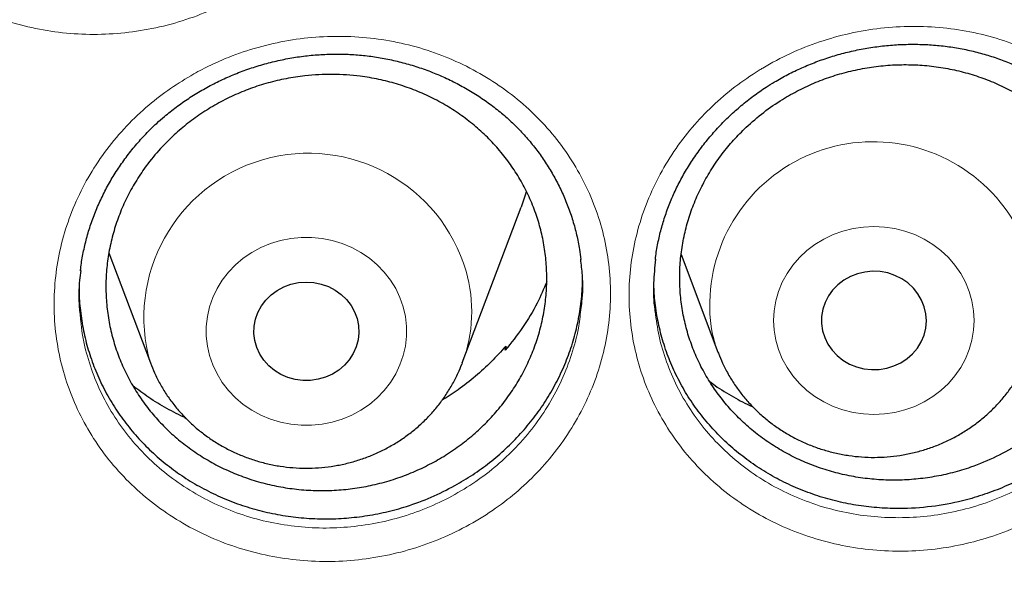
# Model space of a CAD drawing. Header units: millimetres. Extents: x 8 to 830, y 12 to 1725.
# Tile 302 of 330: x 426.72 to 434.22, y 1572.17 to 1576.39. Entities that reach past the tile are written whole.
import ezdxf

# ---------------------------------------------------------------- set-up
doc = ezdxf.new("R2010")
doc.units = ezdxf.units.MM

msp = doc.modelspace()

# ---------------------------------------------------------------- linework, layer by layer
at = {"color": 7, "linetype": 'Continuous', "lineweight": 30}
for p, q in [((430.0929, 1573.7756), (430.5399, 1574.9638)), ((427.4004, 1574.6163), (427.7167, 1573.7756)), ((431.7598, 1574.6028), (432.04, 1573.8581)), ((430.42, 1573.8726), (430.4233, 1573.9041)), ((430.4233, 1573.9041), (430.4275, 1573.8819)), ((432.04, 1573.8581), (432.0431, 1573.8501)), ((430.0929, 1573.7756), (430.0896, 1573.7669))]:
    msp.add_line(p, q, dxfattribs=at)
at = {"color": 7, "linetype": 'Continuous', "lineweight": 30, "flags": 128}
for points in [[(430.5802, 1575.0859), (430.5731, 1575.0617), (430.5399, 1574.9638)], [(432.8369, 1574.0215), (432.8531, 1573.9689), (432.8774, 1573.9191), (432.9091, 1573.8731), (432.9477, 1573.8319), (432.9922, 1573.7965), (433.0418, 1573.7675), (433.0953, 1573.7456), (433.1516, 1573.7312), (433.2096, 1573.7247), (433.268, 1573.7261), (433.3255, 1573.7356), (433.381, 1573.7528), (433.4331, 1573.7773), (433.481, 1573.8088), (433.5234, 1573.8464), (433.5595, 1573.8894), (433.5886, 1573.937), (433.61, 1573.9879), (433.6233, 1574.0413), (433.6281, 1574.0959), (433.6244, 1574.1506), (433.6123, 1574.2042), (433.5919, 1574.2555), (433.5638, 1574.3036), (433.5286, 1574.3473), (433.487, 1574.3857), (433.4398, 1574.418), (433.3881, 1574.4435), (433.333, 1574.4617), (433.2757, 1574.4722), (433.2174, 1574.4747), (433.1593, 1574.4692), (433.1027, 1574.4559), (433.0487, 1574.435), (432.9985, 1574.4069), (432.9533, 1574.3722), (432.9139, 1574.3318), (432.8812, 1574.2864), (432.8559, 1574.237), (432.8385, 1574.1847), (432.8295, 1574.1306), (432.8289, 1574.0758), (432.8369, 1574.0215)], [(429.2912, 1574.1142), (429.3021, 1574.0604), (429.3046, 1574.0056), (429.2986, 1573.9511), (429.2841, 1573.8981), (429.2616, 1573.8475), (429.2315, 1573.8006), (429.1944, 1573.7582), (429.1512, 1573.7214), (429.1027, 1573.6909), (429.05, 1573.6674), (428.9941, 1573.6513), (428.9364, 1573.643), (428.878, 1573.6426), (428.8202, 1573.6503), (428.7642, 1573.6657), (428.7111, 1573.6887), (428.6622, 1573.7186), (428.6185, 1573.7549), (428.5809, 1573.7968), (428.5502, 1573.8434), (428.527, 1573.8937), (428.5119, 1573.9467), (428.5051, 1574.0011), (428.5069, 1574.0558), (428.5172, 1574.1098), (428.5357, 1574.1617), (428.5621, 1574.2106), (428.5958, 1574.2554), (428.636, 1574.295), (428.6821, 1574.3288), (428.7328, 1574.3559), (428.7872, 1574.3758), (428.8441, 1574.388), (428.9024, 1574.3923), (428.9606, 1574.3887), (429.0177, 1574.3771), (429.0724, 1574.3578), (429.1235, 1574.3313), (429.1699, 1574.2981), (429.2107, 1574.2589), (429.2449, 1574.2145), (429.272, 1574.1659), (429.2912, 1574.1142)]]:
    msp.add_lwpolyline(points, dxfattribs=at)
at = {"color": 8, "linetype": 'Continuous', "lineweight": 0, "flags": 128}
for points in [[(432.4812, 1573.9506), (432.5018, 1573.8782), (432.5305, 1573.8081), (432.5668, 1573.7413), (432.6103, 1573.6784), (432.6606, 1573.6202), (432.7171, 1573.5671), (432.7793, 1573.5199), (432.8463, 1573.4791), (432.9175, 1573.445), (432.9921, 1573.4182), (433.0693, 1573.3988), (433.1483, 1573.387), (433.2281, 1573.3831), (433.3079, 1573.387), (433.3869, 1573.3988), (433.4641, 1573.4182), (433.5387, 1573.445), (433.6099, 1573.4791), (433.677, 1573.5199), (433.7391, 1573.5671), (433.7956, 1573.6202), (433.8459, 1573.6784), (433.8894, 1573.7413), (433.9257, 1573.8081), (433.9544, 1573.8782), (433.9751, 1573.9506), (433.9876, 1574.0247), (433.9918, 1574.0996), (433.9876, 1574.1744), (433.9751, 1574.2485), (433.9544, 1574.321), (433.9257, 1574.391), (433.8894, 1574.4578), (433.8459, 1574.5207), (433.7956, 1574.579), (433.7391, 1574.632), (433.677, 1574.6792), (433.6099, 1574.72), (433.5387, 1574.7541), (433.4641, 1574.7809), (433.3869, 1574.8003), (433.3079, 1574.8121), (433.2281, 1574.816), (433.1483, 1574.8121), (433.0693, 1574.8003), (432.9921, 1574.7809), (432.9175, 1574.7541), (432.8463, 1574.72), (432.7793, 1574.6792), (432.7171, 1574.632), (432.6606, 1574.579), (432.6103, 1574.5207), (432.5668, 1574.4578), (432.5305, 1574.391), (432.5018, 1574.321), (432.4812, 1574.2485), (432.4686, 1574.1744), (432.4645, 1574.0996), (432.4686, 1574.0247), (432.4812, 1573.9506)], [(429.6424, 1574.2025), (429.659, 1574.1291), (429.6674, 1574.0546), (429.6674, 1573.9796), (429.659, 1573.905), (429.6424, 1573.8316), (429.6177, 1573.7603), (429.5852, 1573.6918), (429.5452, 1573.6269), (429.4983, 1573.5662), (429.4448, 1573.5105), (429.3854, 1573.4603), (429.3207, 1573.4162), (429.2515, 1573.3787), (429.1785, 1573.3482), (429.1024, 1573.325), (429.0242, 1573.3094), (428.9448, 1573.3016), (428.8648, 1573.3016), (428.7853, 1573.3094), (428.7071, 1573.325), (428.6311, 1573.3482), (428.5581, 1573.3787), (428.4889, 1573.4162), (428.4242, 1573.4603), (428.3648, 1573.5105), (428.3113, 1573.5662), (428.2643, 1573.6269), (428.2244, 1573.6918), (428.1919, 1573.7603), (428.1672, 1573.8316), (428.1505, 1573.905), (428.1422, 1573.9796), (428.1422, 1574.0546), (428.1505, 1574.1291), (428.1672, 1574.2025), (428.1919, 1574.2738), (428.2244, 1574.3423), (428.2643, 1574.4073), (428.3113, 1574.4679), (428.3648, 1574.5237), (428.4242, 1574.5738), (428.4889, 1574.6179), (428.5581, 1574.6554), (428.6311, 1574.6859), (428.7071, 1574.7091), (428.7853, 1574.7247), (428.8648, 1574.7325), (428.9448, 1574.7325), (429.0242, 1574.7247), (429.1024, 1574.7091), (429.1785, 1574.6859), (429.2515, 1574.6554), (429.3207, 1574.6179), (429.3854, 1574.5738), (429.4448, 1574.5237), (429.4983, 1574.4679), (429.5452, 1574.4073), (429.5852, 1574.3423), (429.6177, 1574.2738), (429.6424, 1574.2025)], [(431.9957, 1574.0058), (432.0212, 1573.9123), (432.04, 1573.8581)]]:
    msp.add_lwpolyline(points, dxfattribs=at)
at = {"color": 8, "linetype": 'Continuous', "lineweight": 0}
for centre, radius, start, end in [((433.2234, 1574.2168), 1.2457, 343.29824, 189.75545), ((428.9202, 1574.122), 1.2524, 16.3683, 196.03409), ((429.0511, 1574.1689), 1.1135, 339.314, 15.95228)]:
    msp.add_arc(centre, radius, start, end, dxfattribs=at)
for points, knots in [([(411.9045, 1603.5601), (412.4167, 1603.554), (413.441, 1603.5418), (414.9746, 1603.4431), (416.5022, 1603.2859), (418.0209, 1603.0645), (419.5189, 1602.7828), (420.9934, 1602.442), (422.4421, 1602.0442), (423.8711, 1601.5881), (425.2863, 1601.0715), (426.6846, 1600.494), (428.0626, 1599.8555), (429.4094, 1599.1609), (430.7224, 1598.4114), (431.9913, 1597.6132), (433.2146, 1596.769), (434.3908, 1595.8813), (435.525, 1594.9469), (436.6217, 1593.9615), (437.678, 1592.9259), (438.6907, 1591.8413), (439.6517, 1590.716), (440.559, 1589.5521), (441.4057, 1588.3591), (442.1916, 1587.1399), (442.9161, 1585.8976), (443.5829, 1584.6271), (444.1942, 1583.3229), (444.7476, 1581.9869), (445.2409, 1580.6212), (445.6697, 1579.2366), (446.033, 1577.8355), (446.3296, 1576.4294), (446.555, 1575.0207), (446.6943, 1573.8992), (446.7359, 1573.244), (446.7476, 1573.0598)], [0, 0, 0, 0, 0.029296, 0.058593, 0.087889, 0.117185, 0.146482, 0.175255, 0.204028, 0.232802, 0.261575, 0.290871, 0.320168, 0.349464, 0.378761, 0.408057, 0.43683, 0.465603, 0.494377, 0.52315, 0.552446, 0.581743, 0.611039, 0.640336, 0.669632, 0.698405, 0.727179, 0.755952, 0.784725, 0.814021, 0.843318, 0.872614, 0.901911, 0.931207, 0.95998, 0.988754, 1, 1, 1, 1]), ([(411.9045, 1602.1384), (411.4079, 1602.1325), (410.4148, 1602.1207), (408.9279, 1602.0251), (407.4468, 1601.8726), (405.9744, 1601.658), (404.522, 1601.3848), (403.0924, 1601.0544), (401.6879, 1600.6687), (400.3024, 1600.2266), (398.9303, 1599.7256), (397.5746, 1599.1657), (396.2385, 1598.5467), (394.9327, 1597.8732), (393.6598, 1597.1465), (392.4295, 1596.3727), (391.2435, 1595.5542), (390.1031, 1594.6936), (389.0035, 1593.7876), (387.9401, 1592.8322), (386.916, 1591.8281), (385.9341, 1590.7766), (385.0025, 1589.6855), (384.1228, 1588.5571), (383.3018, 1587.4004), (382.54, 1586.2184), (381.8375, 1585.0139), (381.191, 1583.7821), (380.5983, 1582.5176), (380.0617, 1581.2223), (379.5835, 1579.8983), (379.1678, 1578.5558), (378.8154, 1577.1975), (378.5287, 1575.8341), (378.3069, 1574.4685), (378.1492, 1573.1035), (378.0544, 1571.7333), (378.0226, 1570.3523), (378.0552, 1568.9629), (378.1534, 1567.568), (378.317, 1566.1784), (378.5454, 1564.797), (378.8367, 1563.4344), (379.1888, 1562.0932), (379.5999, 1560.7754), (380.0712, 1559.4755), (380.6051, 1558.1882), (381.2019, 1556.9163), (381.8617, 1555.6628), (382.5795, 1554.4377), (383.3541, 1553.2435), (384.179, 1552.0892), (385.0514, 1550.9765), (385.9686, 1549.9066), (386.9343, 1548.8749), (387.9527, 1547.8773), (389.0228, 1546.9165), (390.1437, 1545.9953), (391.3066, 1545.1212), (392.5093, 1544.2959), (393.7422, 1543.5256), (395.0021, 1542.8108), (396.2859, 1542.1517), (397.5989, 1541.5453), (398.9467, 1540.9892), (400.3273, 1540.4858), (401.7385, 1540.0371), (403.1694, 1539.6471), (404.6173, 1539.3164), (406.0705, 1539.0475), (407.526, 1538.8394), (408.981, 1538.6914), (410.4414, 1538.6025), (411.9134, 1538.5727), (413.3942, 1538.6033), (414.8811, 1538.6954), (416.3622, 1538.8488), (417.8346, 1539.0632), (419.2869, 1539.3364), (420.7165, 1539.6668), (422.1211, 1540.0525), (423.5066, 1540.4947), (424.8787, 1540.9956), (426.2344, 1541.5555), (427.5705, 1542.1745), (428.8762, 1542.848), (430.1492, 1543.5747), (431.3795, 1544.3486), (432.5655, 1545.1671), (433.7058, 1546.0276), (434.8055, 1546.9336), (435.8688, 1547.889), (436.8929, 1548.8931), (437.8748, 1549.9446), (438.8065, 1551.0357), (439.6861, 1552.1641), (440.5071, 1553.3208), (441.269, 1554.5028), (441.9715, 1555.7073), (442.6179, 1556.9391), (443.2106, 1558.2036), (443.7472, 1559.4989), (444.2255, 1560.8229), (444.6412, 1562.1654), (444.9936, 1563.5237), (445.2803, 1564.8871), (445.5021, 1566.2527), (445.6598, 1567.6178), (445.7545, 1568.9879), (445.7863, 1570.3689), (445.7538, 1571.7583), (445.6555, 1573.1532), (445.492, 1574.5428), (445.2635, 1575.9243), (444.9723, 1577.2868), (444.6202, 1578.6281), (444.2091, 1579.9458), (443.7378, 1581.2457), (443.2038, 1582.533), (442.6071, 1583.8049), (441.9473, 1585.0584), (441.2294, 1586.2835), (440.4549, 1587.4778), (439.63, 1588.632), (438.7576, 1589.7447), (437.8403, 1590.8146), (436.8747, 1591.8463), (435.8563, 1592.8439), (434.7861, 1593.8047), (433.6653, 1594.726), (432.5024, 1595.6), (431.2997, 1596.4253), (430.0668, 1597.1956), (428.8069, 1597.9104), (427.5231, 1598.5695), (426.2101, 1599.1759), (424.8623, 1599.732), (423.4817, 1600.2354), (422.0705, 1600.6841), (420.6395, 1601.0741), (419.1917, 1601.4048), (417.7385, 1601.6737), (416.283, 1601.882), (414.828, 1602.0291), (413.3676, 1602.1213), (412.3922, 1602.1327), (411.9045, 1602.1384)], [0, 0, 0, 0, 0.007, 0.014, 0.021, 0.028, 0.035, 0.041875, 0.04875, 0.055625, 0.0625, 0.0695, 0.0765, 0.0835, 0.0905, 0.0975, 0.104375, 0.11125, 0.118125, 0.125, 0.132, 0.139, 0.146, 0.153, 0.16, 0.166875, 0.17375, 0.180625, 0.1875, 0.1945, 0.2015, 0.2085, 0.2155, 0.2225, 0.229375, 0.23625, 0.243125, 0.25, 0.257, 0.264, 0.271, 0.278, 0.285, 0.291875, 0.29875, 0.305625, 0.3125, 0.3195, 0.3265, 0.3335, 0.3405, 0.3475, 0.354375, 0.36125, 0.368125, 0.375, 0.382, 0.389, 0.396, 0.403, 0.41, 0.416875, 0.42375, 0.430625, 0.4375, 0.4445, 0.4515, 0.4585, 0.4655, 0.4725, 0.479375, 0.48625, 0.493125, 0.5, 0.507, 0.514, 0.521, 0.528, 0.535, 0.541875, 0.54875, 0.555625, 0.5625, 0.5695, 0.5765, 0.5835, 0.5905, 0.5975, 0.604375, 0.61125, 0.618125, 0.625, 0.632, 0.639, 0.646, 0.653, 0.66, 0.666875, 0.67375, 0.680625, 0.6875, 0.6945, 0.7015, 0.7085, 0.7155, 0.7225, 0.729375, 0.73625, 0.743125, 0.75, 0.757, 0.764, 0.771, 0.778, 0.785, 0.791875, 0.79875, 0.805625, 0.8125, 0.8195, 0.8265, 0.8335, 0.8405, 0.8475, 0.854375, 0.86125, 0.868125, 0.875, 0.882, 0.889, 0.896, 0.903, 0.91, 0.916875, 0.92375, 0.930625, 0.9375, 0.9445, 0.9515, 0.9585, 0.9655, 0.9725, 0.979375, 0.98625, 0.993125, 1, 1, 1, 1]), ([(426.2167, 1579.9898), (426.2591, 1580.014), (426.3438, 1580.0625), (426.5044, 1580.1372), (426.6997, 1580.2091), (426.9314, 1580.2673), (427.168, 1580.3009), (427.4066, 1580.3084), (427.6441, 1580.2911), (427.8779, 1580.2486), (428.1047, 1580.1807), (428.3218, 1580.0893), (428.5264, 1579.9753), (428.7152, 1579.8395), (428.8866, 1579.6846), (429.0384, 1579.5122), (429.168, 1579.3242), (429.2746, 1579.1234), (429.3567, 1578.9122), (429.4126, 1578.6931), (429.4426, 1578.4692), (429.4462, 1578.2429), (429.4222, 1578.0171), (429.3721, 1577.7947), (429.2963, 1577.5787), (429.1953, 1577.372), (429.0712, 1577.1769), (428.9278, 1576.999), (428.7678, 1576.8401), (428.5916, 1576.6974), (428.3963, 1576.5713), (428.1839, 1576.4646), (427.9608, 1576.3806), (427.7295, 1576.3213), (427.4932, 1576.2866), (427.2547, 1576.2768), (427.0169, 1576.2932), (426.7829, 1576.3345), (426.5556, 1576.4003), (426.3383, 1576.4906), (426.1334, 1576.6033), (425.9433, 1576.7372), (425.771, 1576.8912), (425.618, 1577.0627), (425.4866, 1577.2495), (425.3789, 1577.4497), (425.2956, 1577.6601), (425.2372, 1577.8786), (425.2058, 1578.1029), (425.2012, 1578.3297), (425.2229, 1578.556), (425.2717, 1578.7788), (425.3462, 1578.9952), (425.4453, 1579.2028), (425.5686, 1579.3986), (425.7136, 1579.5805), (425.8726, 1579.7397), (426.0404, 1579.8776), (426.158, 1579.9524), (426.2167, 1579.9898)], [0, 0, 0, 0, 0.0110582, 0.0221165, 0.0399911, 0.0579219, 0.0757948, 0.0936687, 0.1115985, 0.1294705, 0.1473808, 0.165348, 0.1832575, 0.2011381, 0.2190755, 0.2369556, 0.2548192, 0.2727396, 0.2906027, 0.3084542, 0.3263623, 0.3442133, 0.3620939, 0.3800317, 0.3979122, 0.4157584, 0.4336602, 0.4515041, 0.4684054, 0.4853068, 0.5031781, 0.5211069, 0.538979, 0.5568448, 0.5747676, 0.5926336, 0.6105209, 0.6284654, 0.6463527, 0.6642271, 0.6821583, 0.7000326, 0.7179129, 0.7358503, 0.7537303, 0.771569, 0.7894645, 0.8073037, 0.825212, 0.8431788, 0.8610894, 0.8789659, 0.8969001, 0.9147775, 0.9326241, 0.9505277, 0.9683748, 0.9841874, 1, 1, 1, 1]), ([(432.3548, 1576.0081), (432.3638, 1576.0136), (432.4403, 1576.0603), (432.5906, 1576.139), (432.8126, 1576.2273), (433.043, 1576.2919), (433.2791, 1576.3313), (433.5176, 1576.3456), (433.7556, 1576.335), (433.9899, 1576.2984), (434.2176, 1576.2374), (434.4364, 1576.1527), (434.6429, 1576.0445), (434.8348, 1575.9149), (435.0095, 1575.7656), (435.1643, 1575.5982), (435.298, 1575.4154), (435.4091, 1575.2191), (435.4953, 1575.0112), (435.5563, 1574.7948), (435.5913, 1574.573), (435.599, 1574.3483), (435.5805, 1574.1239), (435.5358, 1573.902), (435.4645, 1573.6855), (435.3684, 1573.4772), (435.2487, 1573.2797), (435.1062, 1573.0959), (434.9435, 1572.9277), (434.7669, 1572.7807), (434.5797, 1572.6559), (434.3799, 1572.5494), (434.1634, 1572.4615), (433.9327, 1572.3949), (433.6966, 1572.3531), (433.4579, 1572.3373), (433.2199, 1572.3463), (432.9849, 1572.3804), (432.7561, 1572.44), (432.5363, 1572.5235), (432.3285, 1572.6298), (432.1358, 1572.7583), (431.9601, 1572.9063), (431.8033, 1573.0723), (431.6683, 1573.2547), (431.5558, 1573.4507), (431.4675, 1573.6578), (431.4052, 1573.8735), (431.3687, 1574.095), (431.3586, 1574.3195), (431.3758, 1574.5444), (431.4192, 1574.7666), (431.4884, 1574.9834), (431.5831, 1575.1919), (431.7011, 1575.3897), (431.8393, 1575.572), (431.9959, 1575.7362), (432.1661, 1575.8836), (432.292, 1575.9667), (432.3548, 1576.0081)], [0, 0, 0, 0, 0.0023924, 0.0203113, 0.0382876, 0.0562071, 0.0741223, 0.0920949, 0.1100105, 0.1278998, 0.1458465, 0.1637368, 0.181652, 0.199625, 0.2175405, 0.2353855, 0.2532869, 0.2711312, 0.2890118, 0.3069497, 0.3248302, 0.34266, 0.3605462, 0.3783756, 0.3962452, 0.4141719, 0.4320415, 0.4499022, 0.4678196, 0.4856804, 0.5022691, 0.5188576, 0.5368392, 0.5548773, 0.5728563, 0.5907593, 0.6087184, 0.6266199, 0.6445599, 0.6625572, 0.6804967, 0.6983814, 0.716323, 0.7342074, 0.7520876, 0.770025, 0.787905, 0.8057572, 0.8236662, 0.8415183, 0.8593691, 0.8772767, 0.8951271, 0.9129581, 0.9308447, 0.9486737, 0.9657663, 0.982908, 1, 1, 1, 1]), ([(428.0471, 1575.9796), (428.0901, 1576.0026), (428.176, 1576.0487), (428.3384, 1576.1191), (428.5355, 1576.186), (428.7685, 1576.2384), (429.0058, 1576.2661), (429.2444, 1576.2679), (429.4812, 1576.245), (429.7135, 1576.1971), (429.938, 1576.1242), (430.1523, 1576.0279), (430.3533, 1575.9096), (430.538, 1575.7699), (430.7047, 1575.6116), (430.8513, 1575.4364), (430.9752, 1575.246), (431.0758, 1575.0436), (431.1516, 1574.8314), (431.2009, 1574.612), (431.2242, 1574.3884), (431.221, 1574.163), (431.1904, 1573.9389), (431.1337, 1573.7189), (431.0516, 1573.5058), (430.9446, 1573.3026), (430.8149, 1573.1115), (430.6664, 1572.9379), (430.502, 1572.7838), (430.3219, 1572.6461), (430.1231, 1572.5253), (429.9078, 1572.4242), (429.6825, 1572.3459), (429.4498, 1572.2924), (429.2128, 1572.2635), (428.9742, 1572.2595), (428.7372, 1572.2815), (428.5046, 1572.3282), (428.2795, 1572.3991), (428.065, 1572.4942), (427.8636, 1572.6113), (427.6775, 1572.7491), (427.5099, 1572.9065), (427.3622, 1573.0809), (427.2363, 1573.2701), (427.1347, 1573.4719), (427.0577, 1573.6833), (427.0058, 1573.9023), (426.9812, 1574.1262), (426.9833, 1574.3521), (427.0117, 1574.5768), (427.0671, 1574.7973), (427.1479, 1575.0108), (427.2531, 1575.215), (427.382, 1575.4068), (427.5322, 1575.5842), (427.6958, 1575.7389), (427.8675, 1575.8721), (427.9873, 1575.9437), (428.0471, 1575.9796)], [0, 0, 0, 0, 0.011035, 0.022071, 0.039943, 0.05787, 0.07574, 0.093616, 0.111549, 0.129424, 0.147341, 0.165316, 0.183233, 0.201122, 0.219069, 0.236958, 0.254827, 0.272754, 0.290624, 0.308477, 0.326386, 0.344238, 0.362114, 0.380048, 0.397924, 0.415762, 0.433655, 0.451491, 0.468377, 0.485263, 0.503132, 0.521059, 0.538929, 0.556793, 0.574715, 0.592579, 0.610471, 0.62842, 0.646312, 0.664194, 0.682134, 0.700016, 0.717905, 0.735851, 0.75374, 0.771583, 0.789484, 0.807328, 0.825235, 0.843201, 0.861111, 0.878982, 0.89691, 0.914782, 0.93262, 0.950514, 0.968353, 0.984176, 1, 1, 1, 1]), ([(431.561, 1574.1688), (431.5699, 1574.1055), (431.5881, 1573.9752), (431.6449, 1573.7839), (431.7245, 1573.5965), (431.8263, 1573.4193), (431.9486, 1573.2544), (432.0904, 1573.1045), (432.2495, 1572.9708), (432.4238, 1572.855), (432.6119, 1572.7592), (432.8108, 1572.6841), (433.0178, 1572.6307), (433.2304, 1572.6004), (433.4458, 1572.5928), (433.6617, 1572.6077), (433.8754, 1572.6461), (434.0841, 1572.7069), (434.2799, 1572.787), (434.4606, 1572.8838), (434.6299, 1572.9973), (434.7897, 1573.1308), (434.9369, 1573.2834), (435.0659, 1573.4501), (435.174, 1573.6293), (435.2615, 1573.8181), (435.3243, 1574.0143), (435.3582, 1574.1595), (435.3641, 1574.2386), (435.365, 1574.2501)], [0, 0, 0, 0, 0.0363, 0.074679, 0.113117, 0.151678, 0.190117, 0.228568, 0.267142, 0.305594, 0.344161, 0.382853, 0.421422, 0.459917, 0.498536, 0.537034, 0.575688, 0.614468, 0.653127, 0.68878, 0.724432, 0.762833, 0.801356, 0.839756, 0.878172, 0.91671, 0.955125, 0.993458, 1, 1, 1, 1]), ([(427.1872, 1574.0951), (427.1901, 1574.0631), (427.1994, 1573.9638), (427.2414, 1573.8008), (427.3101, 1573.6092), (427.4023, 1573.4266), (427.5162, 1573.2556), (427.6499, 1573.0979), (427.8016, 1572.9557), (427.97, 1572.8312), (428.1523, 1572.7255), (428.3464, 1572.6399), (428.5501, 1572.5761), (428.7605, 1572.5342), (428.975, 1572.5148), (429.1909, 1572.5189), (429.4054, 1572.5455), (429.616, 1572.5943), (429.8198, 1572.6656), (430.0145, 1572.7575), (430.1944, 1572.8672), (430.3575, 1572.9923), (430.5063, 1573.1323), (430.6408, 1573.2897), (430.758, 1573.463), (430.8551, 1573.6472), (430.9286, 1573.8404), (430.9771, 1574.019), (430.9902, 1574.1336), (430.9956, 1574.1804)], [0, 0, 0, 0, 0.018166, 0.0564636, 0.094882, 0.1331785, 0.1715568, 0.2100586, 0.2484376, 0.2868106, 0.3253061, 0.3636794, 0.4020694, 0.440582, 0.4789721, 0.5173045, 0.5557585, 0.5940906, 0.6324296, 0.6708897, 0.7092266, 0.7454855, 0.7817442, 0.8200121, 0.8584042, 0.8966775, 0.9350274, 0.9735003, 1, 1, 1, 1])]:
    msp.add_open_spline(points, degree=3, knots=knots, dxfattribs=at)
at = {"color": 7, "linetype": 'Continuous', "lineweight": 30}
for points, knots in [([(379.3607, 1573.8314), (379.3766, 1573.9616), (379.4114, 1574.2451), (379.4739, 1574.6808), (379.5463, 1575.1387), (379.6262, 1575.5955), (379.7135, 1576.0511), (379.808, 1576.5054), (379.9099, 1576.9583), (380.019, 1577.4098), (380.1353, 1577.8596), (380.2589, 1578.3078), (380.3897, 1578.7542), (380.5276, 1579.1986), (380.6726, 1579.6411), (380.8248, 1580.0814), (380.984, 1580.5196), (381.1502, 1580.9554), (381.3234, 1581.3889), (381.5035, 1581.8199), (381.6906, 1582.2482), (381.8845, 1582.6739), (382.0852, 1583.0968), (382.2927, 1583.5168), (382.507, 1583.9338), (382.7279, 1584.3477), (382.9554, 1584.7585), (383.1895, 1585.166), (383.4301, 1585.5701), (383.6772, 1585.9708), (383.9307, 1586.368), (384.1906, 1586.7615), (384.4567, 1587.1513), (384.7291, 1587.5374), (385.0077, 1587.9195), (385.2923, 1588.2976), (385.583, 1588.6717), (385.8797, 1589.0416), (386.1823, 1589.4073), (386.4908, 1589.7686), (386.805, 1590.1256), (387.1249, 1590.4781), (387.4504, 1590.826), (387.7815, 1591.1692), (388.118, 1591.5078), (388.46, 1591.8416), (388.8073, 1592.1705), (389.1598, 1592.4944), (389.5175, 1592.8133), (389.8803, 1593.1272), (390.248, 1593.4358), (390.6207, 1593.7393), (390.9982, 1594.0374), (391.3805, 1594.3302), (391.7675, 1594.6175), (392.159, 1594.8993), (392.5549, 1595.1756), (392.9553, 1595.4462), (393.36, 1595.7112), (393.7689, 1595.9704), (394.1819, 1596.2238), (394.5989, 1596.4713), (395.0199, 1596.7129), (395.4447, 1596.9485), (395.8732, 1597.1781), (396.3054, 1597.4016), (396.7411, 1597.619), (397.1803, 1597.8302), (397.6228, 1598.0352), (398.0685, 1598.2339), (398.5174, 1598.4262), (398.9694, 1598.6122), (399.4242, 1598.7918), (399.8819, 1598.965), (400.3423, 1599.1316), (400.8054, 1599.2918), (401.271, 1599.4453), (401.739, 1599.5923), (402.2092, 1599.7326), (402.6817, 1599.8663), (403.1563, 1599.9933), (403.6329, 1600.1136), (404.1114, 1600.2271), (404.5916, 1600.3338), (405.0735, 1600.4338), (405.5569, 1600.5269), (406.0418, 1600.6132), (406.528, 1600.6926), (407.0154, 1600.7652), (407.5039, 1600.8308), (407.9935, 1600.8895), (408.4839, 1600.9413), (408.9751, 1600.9862), (409.467, 1601.0241), (409.9594, 1601.0551), (410.4523, 1601.0791), (410.9454, 1601.0962), (411.4389, 1601.1062), (411.9324, 1601.1093), (412.4259, 1601.1054), (412.9193, 1601.0946), (413.4124, 1601.0768), (413.9052, 1601.052), (414.3976, 1601.0202), (414.8894, 1600.9815), (415.3805, 1600.9358), (415.8708, 1600.8833), (416.3603, 1600.8237), (416.8487, 1600.7573), (417.336, 1600.684), (417.822, 1600.6038), (418.3067, 1600.5167), (418.79, 1600.4229), (419.2717, 1600.3221), (419.7517, 1600.2146), (420.23, 1600.1003), (420.7063, 1599.9793), (421.1807, 1599.8516), (421.6529, 1599.7171), (422.1229, 1599.5761), (422.5907, 1599.4283), (423.0559, 1599.274), (423.5187, 1599.1132), (423.9788, 1598.9458), (424.4362, 1598.7719), (424.8907, 1598.5916), (425.3423, 1598.4049), (425.7908, 1598.2118), (426.2362, 1598.0124), (426.6783, 1597.8067), (427.1171, 1597.5948), (427.5524, 1597.3768), (427.9842, 1597.1526), (428.4123, 1596.9223), (428.8366, 1596.686), (429.2572, 1596.4437), (429.6737, 1596.1955), (430.0863, 1595.9415), (430.4947, 1595.6817), (430.8989, 1595.4161), (431.2988, 1595.1448), (431.6943, 1594.8679), (432.0852, 1594.5855), (432.4716, 1594.2975), (432.8534, 1594.0042), (433.2304, 1593.7055), (433.6025, 1593.4014), (433.9697, 1593.0922), (434.3319, 1592.7778), (434.689, 1592.4583), (435.0409, 1592.1338), (435.3876, 1591.8044), (435.729, 1591.4701), (436.0649, 1591.131), (436.3954, 1590.7872), (436.7202, 1590.4388), (437.0395, 1590.0858), (437.3531, 1589.7284), (437.6608, 1589.3665), (437.9627, 1589.0004), (438.2588, 1588.63), (438.5488, 1588.2555), (438.8328, 1587.8769), (439.1106, 1587.4944), (439.3823, 1587.108), (439.6477, 1586.7177), (439.9069, 1586.3238), (440.1597, 1585.9263), (440.406, 1585.5252), (440.6459, 1585.1207), (440.8793, 1584.7128), (441.1061, 1584.3017), (441.3262, 1583.8874), (441.5397, 1583.4701), (441.7465, 1583.0498), (441.9464, 1582.6266), (442.1396, 1582.2006), (442.3259, 1581.772), (442.5052, 1581.3407), (442.6777, 1580.907), (442.8431, 1580.4709), (443.0015, 1580.0325), (443.1528, 1579.5919), (443.2971, 1579.1493), (443.4342, 1578.7046), (443.5642, 1578.258), (443.6869, 1577.8097), (443.8025, 1577.3597), (443.9108, 1576.9081), (444.0118, 1576.455), (444.1056, 1576.0005), (444.192, 1575.5447), (444.2712, 1575.0878), (444.3427, 1574.6298), (444.4021, 1574.211), (444.4344, 1573.9444), (444.4481, 1573.8312)], [0, 0, 0, 0, 0.004388, 0.009555, 0.014723, 0.01989, 0.025057, 0.030224, 0.035392, 0.040559, 0.045726, 0.050893, 0.05606, 0.061228, 0.066395, 0.071562, 0.076729, 0.081896, 0.087063, 0.092229, 0.097396, 0.102563, 0.10773, 0.112897, 0.118063, 0.12323, 0.128396, 0.133563, 0.138729, 0.143896, 0.149062, 0.154229, 0.159395, 0.164561, 0.169727, 0.174894, 0.18006, 0.185226, 0.190392, 0.195558, 0.200724, 0.20589, 0.211055, 0.216221, 0.221387, 0.226553, 0.231718, 0.236884, 0.242049, 0.247215, 0.25238, 0.257546, 0.262711, 0.267877, 0.273042, 0.278207, 0.283372, 0.288538, 0.293703, 0.298868, 0.304033, 0.309198, 0.314363, 0.319528, 0.324693, 0.329858, 0.335023, 0.340188, 0.345353, 0.350518, 0.355682, 0.360847, 0.366012, 0.371177, 0.376341, 0.381506, 0.386671, 0.391835, 0.397, 0.402165, 0.407329, 0.412494, 0.417658, 0.422823, 0.427988, 0.433152, 0.438317, 0.443481, 0.448646, 0.45381, 0.458975, 0.464139, 0.469304, 0.474468, 0.479632, 0.484797, 0.489961, 0.495126, 0.50029, 0.505455, 0.510619, 0.515784, 0.520948, 0.526112, 0.531277, 0.536441, 0.541606, 0.54677, 0.551935, 0.557099, 0.562264, 0.567428, 0.572593, 0.577757, 0.582922, 0.588086, 0.593251, 0.598415, 0.60358, 0.608744, 0.613909, 0.619074, 0.624238, 0.629403, 0.634568, 0.639732, 0.644897, 0.650062, 0.655226, 0.660391, 0.665556, 0.670721, 0.675886, 0.68105, 0.686215, 0.69138, 0.696545, 0.70171, 0.706875, 0.71204, 0.717205, 0.722371, 0.727536, 0.732701, 0.737866, 0.743031, 0.748197, 0.753362, 0.758527, 0.763693, 0.768858, 0.774024, 0.779189, 0.784355, 0.789521, 0.794686, 0.799852, 0.805018, 0.810184, 0.815349, 0.820515, 0.825681, 0.830847, 0.836013, 0.84118, 0.846346, 0.851512, 0.856678, 0.861844, 0.867011, 0.872177, 0.877344, 0.88251, 0.887677, 0.892843, 0.89801, 0.903177, 0.908343, 0.91351, 0.918677, 0.923844, 0.929011, 0.934178, 0.939344, 0.944512, 0.949679, 0.954846, 0.960013, 0.96518, 0.970347, 0.975514, 0.980681, 0.985849, 0.991016, 0.996183, 1, 1, 1, 1]), ([(432.4708, 1575.9179), (432.4876, 1575.9278), (432.5379, 1575.9572), (432.6245, 1576.0019), (432.7316, 1576.0498), (432.8422, 1576.0917), (432.9558, 1576.1275), (433.0719, 1576.1568), (433.1899, 1576.1795), (433.3092, 1576.1955), (433.429, 1576.2045), (433.5487, 1576.2067), (433.6676, 1576.2018), (433.7851, 1576.19), (433.9006, 1576.1714), (434.0135, 1576.1461), (434.1242, 1576.114), (434.2328, 1576.0753), (434.3396, 1576.0299), (434.4439, 1575.978), (434.5451, 1575.9196), (434.6425, 1575.8553), (434.7355, 1575.7854), (434.8234, 1575.7103), (434.9055, 1575.6305), (434.9815, 1575.5466), (435.051, 1575.4591), (435.1136, 1575.3681), (435.1698, 1575.2736), (435.2197, 1575.1753), (435.2634, 1575.0733), (435.3005, 1574.9679), (435.3305, 1574.8597), (435.3529, 1574.7559), (435.3617, 1574.6877), (435.3657, 1574.6568)], [0, 0, 0, 0, 0.015276, 0.045603, 0.076076, 0.106761, 0.137635, 0.168662, 0.199798, 0.230991, 0.262177, 0.293288, 0.324274, 0.355087, 0.385694, 0.416056, 0.446264, 0.476773, 0.507618, 0.538741, 0.570071, 0.60153, 0.633031, 0.664462, 0.695741, 0.726795, 0.757567, 0.788026, 0.818388, 0.849029, 0.879949, 0.911108, 0.942453, 0.973928, 1, 1, 1, 1]), ([(427.8238, 1575.6547), (427.8386, 1575.667), (427.8828, 1575.7038), (427.9602, 1575.7614), (428.0574, 1575.8255), (428.1591, 1575.8842), (428.2649, 1575.9374), (428.3745, 1575.9847), (428.4872, 1576.0258), (428.6023, 1576.0605), (428.7194, 1576.0885), (428.8377, 1576.1096), (428.9565, 1576.1238), (429.0752, 1576.131), (429.1931, 1576.1312), (429.3099, 1576.1244), (429.4256, 1576.1106), (429.5405, 1576.0899), (429.6548, 1576.0624), (429.7678, 1576.028), (429.879, 1575.987), (429.9875, 1575.9395), (430.0927, 1575.8857), (430.1937, 1575.826), (430.29, 1575.7609), (430.381, 1575.6908), (430.4662, 1575.616), (430.5452, 1575.5369), (430.6185, 1575.4532), (430.6864, 1575.3648), (430.7487, 1575.2718), (430.8051, 1575.1745), (430.8552, 1575.0733), (430.8988, 1574.9689), (430.9356, 1574.8618), (430.9649, 1574.7526), (430.9856, 1574.6533), (430.9932, 1574.5902), (430.9963, 1574.5644)], [0, 0, 0, 0, 0.014, 0.041851, 0.069834, 0.098008, 0.126352, 0.154837, 0.183421, 0.212059, 0.240692, 0.26926, 0.297713, 0.326009, 0.354117, 0.381997, 0.409728, 0.437705, 0.465988, 0.494522, 0.523245, 0.552081, 0.580955, 0.609761, 0.638424, 0.666878, 0.695072, 0.722974, 0.750782, 0.778845, 0.807169, 0.83572, 0.864451, 0.893311, 0.922243, 0.951184, 0.980065, 1, 1, 1, 1]), ([(432.2551, 1575.5726), (432.2226, 1575.5405), (432.1577, 1575.4762), (432.0704, 1575.3698), (431.9913, 1575.2564), (431.9227, 1575.1371), (431.865, 1575.0136), (431.8187, 1574.887), (431.7832, 1574.7561), (431.7597, 1574.6236), (431.7481, 1574.49), (431.7483, 1574.3572), (431.7604, 1574.2237), (431.7844, 1574.0925), (431.8201, 1573.9639), (431.8667, 1573.8398), (431.925, 1573.7188), (431.9937, 1573.6036), (432.0727, 1573.4946), (432.1605, 1573.3931), (432.2583, 1573.2981), (432.3641, 1573.2119), (432.4774, 1573.1347), (432.5966, 1573.0672), (432.723, 1573.009), (432.8538, 1572.9615), (432.9888, 1572.9247), (433.1259, 1572.8989), (433.2667, 1572.884), (433.408, 1572.8806), (433.5491, 1572.8884), (433.6888, 1572.9072), (433.828, 1572.9374), (433.9869, 1572.9853), (434.1613, 1573.0578), (434.3255, 1573.15), (434.4593, 1573.2442), (434.5666, 1573.3337), (434.6654, 1573.4307), (434.7564, 1573.5361), (434.8376, 1573.648), (434.9084, 1573.7652), (434.9685, 1573.8868), (435.0183, 1574.0139), (435.0564, 1574.1439), (435.0828, 1574.276), (435.0973, 1574.4085), (435.1002, 1574.5428), (435.0909, 1574.676), (435.0698, 1574.8078), (435.0373, 1574.9362), (434.993, 1575.0627), (434.9376, 1575.1844), (434.8714, 1575.3009), (434.7956, 1575.4108), (434.7091, 1575.5152), (434.6138, 1575.6117), (434.51, 1575.7), (434.3993, 1575.7791), (434.2804, 1575.8497), (434.1559, 1575.9101), (434.0262, 1575.9602), (433.893, 1575.9995), (433.7551, 1576.0283), (433.6154, 1576.0458), (433.4745, 1576.052), (433.334, 1576.0472), (433.1925, 1576.0309), (433.0531, 1576.0035), (432.9171, 1575.9653), (432.7849, 1575.9167), (432.6558, 1575.8573), (432.522, 1575.7817), (432.3856, 1575.6888), (432.2988, 1575.6115), (432.2551, 1575.5726)], [0, 0, 0, 0, 0.013232, 0.026463, 0.040029, 0.053695, 0.066929, 0.080327, 0.093724, 0.107391, 0.120619, 0.134012, 0.147404, 0.161065, 0.17429, 0.187678, 0.201067, 0.214723, 0.227947, 0.241336, 0.254724, 0.26838, 0.281608, 0.295001, 0.308393, 0.322053, 0.335288, 0.348687, 0.362086, 0.375752, 0.388993, 0.402326, 0.415802, 0.429475, 0.449497, 0.469519, 0.483195, 0.496437, 0.509771, 0.523249, 0.536924, 0.550161, 0.56349, 0.576963, 0.590632, 0.603863, 0.617257, 0.630652, 0.644315, 0.65754, 0.670929, 0.684319, 0.697976, 0.7112, 0.724588, 0.737976, 0.751631, 0.764858, 0.778249, 0.79164, 0.805298, 0.818531, 0.831927, 0.845324, 0.858989, 0.872227, 0.885559, 0.899034, 0.912705, 0.925946, 0.939187, 0.952762, 0.966438, 0.983125, 1, 1, 1, 1]), ([(427.8856, 1575.5033), (427.9197, 1575.5339), (427.988, 1575.595), (428.1009, 1575.6771), (428.2212, 1575.7513), (428.3478, 1575.8156), (428.4786, 1575.8693), (428.6129, 1575.9125), (428.7517, 1575.9452), (428.9161, 1575.9702), (429.1053, 1575.9799), (429.2938, 1575.9672), (429.4558, 1575.9397), (429.5918, 1575.9051), (429.7235, 1575.86), (429.8518, 1575.804), (429.9741, 1575.7379), (430.0896, 1575.6623), (430.1971, 1575.5782), (430.2976, 1575.4848), (430.3889, 1575.3839), (430.4706, 1575.276), (430.5418, 1575.1625), (430.6032, 1575.0424), (430.6533, 1574.918), (430.6921, 1574.7899), (430.719, 1574.6598), (430.7345, 1574.5264), (430.7379, 1574.3926), (430.7293, 1574.2587), (430.709, 1574.1267), (430.6767, 1573.9951), (430.633, 1573.8668), (430.5781, 1573.7423), (430.5128, 1573.6232), (430.4365, 1573.5082), (430.3506, 1573.4), (430.2555, 1573.2988), (430.1526, 1573.2059), (430.0408, 1573.1205), (429.9224, 1573.0445), (429.798, 1572.9782), (429.669, 1572.922), (429.5343, 1572.8758), (429.3964, 1572.8405), (429.257, 1572.8165), (429.1164, 1572.8034), (428.974, 1572.8016), (428.8321, 1572.8113), (428.6926, 1572.8321), (428.5564, 1572.8637), (428.4223, 1572.9066), (428.293, 1572.9601), (428.1695, 1573.0236), (428.053, 1573.0963), (427.9424, 1573.179), (427.8403, 1573.2701), (427.7468, 1573.3691), (427.6632, 1573.4747), (427.5886, 1573.5878), (427.5249, 1573.7063), (427.472, 1573.8296), (427.4307, 1573.956), (427.4004, 1574.0868), (427.3822, 1574.2193), (427.3759, 1574.353), (427.3814, 1574.486), (427.3989, 1574.6198), (427.4282, 1574.7514), (427.4691, 1574.8804), (427.5209, 1575.0051), (427.5841, 1575.1269), (427.6641, 1575.2524), (427.7626, 1575.3807), (427.8444, 1575.4623), (427.8856, 1575.5033)], [0, 0, 0, 0, 0.013238, 0.026476, 0.040049, 0.053721, 0.066962, 0.080294, 0.09377, 0.107443, 0.127462, 0.14748, 0.161155, 0.174394, 0.187727, 0.201203, 0.214875, 0.228111, 0.24151, 0.25491, 0.268578, 0.281809, 0.295203, 0.308598, 0.32226, 0.335487, 0.348878, 0.362268, 0.375927, 0.389153, 0.402543, 0.415933, 0.429591, 0.442819, 0.456212, 0.469605, 0.483265, 0.496499, 0.509896, 0.523294, 0.536959, 0.550198, 0.563529, 0.577003, 0.590674, 0.603913, 0.617152, 0.630726, 0.6444, 0.657641, 0.670974, 0.684451, 0.698124, 0.711361, 0.724763, 0.738164, 0.751834, 0.765066, 0.778462, 0.791858, 0.805522, 0.818749, 0.832141, 0.845533, 0.859192, 0.872418, 0.885808, 0.899198, 0.912855, 0.926083, 0.939474, 0.952866, 0.966525, 0.98317, 1, 1, 1, 1]), ([(431.5635, 1574.5647), (431.5635, 1574.5648), (431.5667, 1574.6019), (431.5797, 1574.6752), (431.6031, 1574.7836), (431.6345, 1574.89), (431.6728, 1574.995), (431.7183, 1575.0985), (431.7708, 1575.2002), (431.8301, 1575.2994), (431.8959, 1575.3956), (431.968, 1575.4881), (432.0458, 1575.5766), (432.129, 1575.6603), (432.2172, 1575.7389), (432.3098, 1575.8119), (432.3947, 1575.8712), (432.4495, 1575.9048), (432.4708, 1575.9179)], [0, 0, 0, 0, 0.00021, 0.068452, 0.135937, 0.202738, 0.270123, 0.338054, 0.40646, 0.475244, 0.544294, 0.613485, 0.682669, 0.751694, 0.820447, 0.888835, 0.95679, 1, 1, 1, 1]), ([(427.1845, 1574.4788), (427.1854, 1574.4886), (427.1897, 1574.5349), (427.2047, 1574.6175), (427.2297, 1574.7264), (427.2626, 1574.8346), (427.3025, 1574.9415), (427.3496, 1575.0465), (427.4034, 1575.1489), (427.4638, 1575.2482), (427.5304, 1575.3438), (427.6029, 1575.4352), (427.6809, 1575.5217), (427.7549, 1575.5948), (427.804, 1575.6375), (427.8238, 1575.6547)], [0, 0, 0, 0, 0.022033, 0.104285, 0.18739, 0.271062, 0.355186, 0.439626, 0.524233, 0.608826, 0.693227, 0.777301, 0.860938, 0.944056, 1, 1, 1, 1]), ([(430.9956, 1574.1804), (430.9987, 1574.2012), (431.0116, 1574.2894), (431.0122, 1574.4195), (430.9994, 1574.5268), (430.9946, 1574.567)], [0, 0, 0, 0, 0.162188, 0.686482, 1, 1, 1, 1]), ([(431.5641, 1574.5673), (431.5584, 1574.5059), (431.5463, 1574.377), (431.5486, 1574.243), (431.5604, 1574.1726), (431.561, 1574.1688)], [0, 0, 0, 0, 0.4620256, 0.9708238, 1, 1, 1, 1]), ([(427.1867, 1574.4811), (427.1832, 1574.4562), (427.1703, 1574.3636), (427.1697, 1574.2336), (427.1827, 1574.1306), (427.1872, 1574.0951)], [0, 0, 0, 0, 0.193931, 0.722322, 1, 1, 1, 1]), ([(430.036, 1572.841), (430.0818, 1572.8678), (430.1736, 1572.9216), (430.3027, 1573.016), (430.425, 1573.1205), (430.5373, 1573.2341), (430.6388, 1573.3556), (430.7286, 1573.484), (430.8078, 1573.6203), (430.8744, 1573.7617), (430.9281, 1573.9071), (430.9686, 1574.0551), (430.9954, 1574.2071), (431.0086, 1574.3348), (431.0076, 1574.4115), (431.0073, 1574.4363)], [0, 0, 0, 0, 0.079078, 0.158717, 0.239209, 0.320873, 0.39985, 0.479397, 0.559803, 0.641379, 0.720226, 0.799635, 0.879685, 0.961048, 1, 1, 1, 1]), ([(427.1742, 1574.3608), (427.1739, 1574.3494), (427.1719, 1574.2872), (427.1817, 1574.1735), (427.2046, 1574.0226), (427.242, 1573.8747), (427.2917, 1573.7313), (427.3546, 1573.5911), (427.4299, 1573.4569), (427.5171, 1573.3297), (427.6148, 1573.2106), (427.7241, 1573.0987), (427.843, 1572.9965), (427.9704, 1572.9047), (428.1049, 1572.8239), (428.2477, 1572.7533), (428.3963, 1572.6948), (428.5495, 1572.6486), (428.7057, 1572.6149), (428.8663, 1572.5935), (429.0281, 1572.5852), (429.19, 1572.5898), (429.3502, 1572.6071), (429.5103, 1572.6372), (429.6798, 1572.6838), (429.8576, 1572.7489), (429.9763, 1572.8102), (430.036, 1572.841)], [0, 0, 0, 0, 0.009017, 0.04941, 0.090491, 0.130365, 0.17052, 0.210955, 0.252072, 0.292026, 0.332259, 0.372815, 0.41404, 0.453939, 0.494122, 0.534589, 0.575741, 0.615669, 0.655877, 0.696406, 0.7376, 0.777521, 0.817739, 0.858241, 0.899427, 0.949438, 1, 1, 1, 1]), ([(430.7358, 1574.3943), (430.7126, 1574.3398), (430.6613, 1574.2195), (430.5557, 1574.0438), (430.4652, 1573.9296), (430.42, 1573.8726)], [0, 0, 0, 0, 0.292088, 0.646044, 1, 1, 1, 1]), ([(434.4704, 1572.9604), (434.4247, 1572.934), (434.3328, 1572.8811), (434.186, 1572.8151), (434.0328, 1572.7594), (433.8497, 1572.7091), (433.6359, 1572.6729), (433.4195, 1572.6625), (433.2307, 1572.6722), (433.0711, 1572.6933), (432.9152, 1572.7269), (432.7615, 1572.7734), (432.6133, 1572.832), (432.4718, 1572.9021), (432.3381, 1572.9828), (432.2111, 1573.0749), (432.0932, 1573.1769), (431.9853, 1573.2879), (431.8884, 1573.4067), (431.8016, 1573.5345), (431.7271, 1573.6686), (431.6651, 1573.8081), (431.6161, 1573.9514), (431.58, 1574.0999), (431.5569, 1574.2471), (431.5528, 1574.3452), (431.5508, 1574.3916)], [0, 0, 0, 0, 0.03948, 0.079237, 0.119853, 0.160765, 0.220272, 0.280746, 0.321724, 0.361318, 0.401193, 0.441499, 0.482393, 0.521932, 0.561748, 0.60185, 0.642629, 0.682218, 0.722085, 0.762274, 0.803123, 0.842663, 0.882481, 0.922584, 0.963368, 1, 1, 1, 1]), ([(430.4233, 1573.9041), (430.3873, 1573.8639), (430.315, 1573.7832), (430.1929, 1573.6724), (430.0679, 1573.5734), (429.9792, 1573.5173), (429.9381, 1573.4913)], [0, 0, 0, 0, 0.254836, 0.511425, 0.773542, 1, 1, 1, 1]), ([(432.0436, 1573.8499), (432.0536, 1573.8248), (432.0753, 1573.7707), (432.1168, 1573.691), (432.1662, 1573.6108), (432.2219, 1573.5345), (432.2836, 1573.4625), (432.3508, 1573.3952), (432.4232, 1573.3331), (432.5005, 1573.2765), (432.582, 1573.2256), (432.6675, 1573.181), (432.7563, 1573.1428), (432.8479, 1573.1112), (432.9419, 1573.0865), (433.0377, 1573.0688), (433.1347, 1573.0583), (433.2322, 1573.0549), (433.3299, 1573.0589), (433.4269, 1573.0701), (433.5228, 1573.0884), (433.617, 1573.1139), (433.7089, 1573.1463), (433.798, 1573.1854), (433.8836, 1573.2311), (433.9653, 1573.283), (434.0426, 1573.3408), (434.115, 1573.4042), (434.1821, 1573.4727), (434.2434, 1573.5461), (434.2986, 1573.6237), (434.3472, 1573.7052), (434.3869, 1573.7836), (434.407, 1573.836), (434.4159, 1573.859)], [0, 0, 0, 0, 0.026945, 0.058124, 0.089341, 0.120602, 0.151914, 0.183279, 0.2147, 0.246177, 0.27771, 0.309297, 0.340934, 0.372618, 0.404345, 0.436108, 0.467903, 0.499725, 0.531565, 0.563418, 0.595276, 0.627131, 0.658976, 0.690805, 0.722609, 0.754382, 0.786116, 0.817805, 0.849444, 0.881027, 0.912552, 0.944017, 0.975422, 1, 1, 1, 1]), ([(427.7169, 1573.7763), (427.7269, 1573.7508), (427.7483, 1573.6962), (427.7894, 1573.6159), (427.8381, 1573.5354), (427.8934, 1573.4587), (427.9545, 1573.3863), (428.0212, 1573.3186), (428.0932, 1573.256), (428.17, 1573.1988), (428.2512, 1573.1475), (428.3363, 1573.1023), (428.4248, 1573.0634), (428.5163, 1573.0313), (428.6101, 1573.0059), (428.7057, 1572.9876), (428.8026, 1572.9764), (428.9001, 1572.9725), (428.9978, 1572.9757), (429.0949, 1572.9863), (429.191, 1573.004), (429.2853, 1573.0288), (429.3775, 1573.0606), (429.4668, 1573.0991), (429.5527, 1573.1442), (429.6348, 1573.1956), (429.7125, 1573.2529), (429.7854, 1573.3158), (429.8529, 1573.3839), (429.9148, 1573.4568), (429.9706, 1573.5341), (430.0198, 1573.6152), (430.0597, 1573.6928), (430.08, 1573.7444), (430.0888, 1573.7667)], [0, 0, 0, 0, 0.027317, 0.058504, 0.089728, 0.120996, 0.152314, 0.183684, 0.215111, 0.246594, 0.278132, 0.309725, 0.341369, 0.37306, 0.404793, 0.436565, 0.468368, 0.500198, 0.532048, 0.563911, 0.595779, 0.627645, 0.659503, 0.691344, 0.723162, 0.754948, 0.786697, 0.818401, 0.850056, 0.881655, 0.913196, 0.944677, 0.976098, 1, 1, 1, 1]), ([(427.9857, 1573.3563), (427.9375, 1573.3796), (427.8404, 1573.4263), (427.7058, 1573.5084), (427.6234, 1573.5711), (427.5837, 1573.6013)], [0, 0, 0, 0, 0.338323, 0.680636, 1, 1, 1, 1]), ([(431.9774, 1573.6349), (431.9909, 1573.6246), (432.0477, 1573.5809), (432.1561, 1573.5174), (432.2527, 1573.4637), (432.3041, 1573.4427), (432.3058, 1573.442)], [0, 0, 0, 0, 0.134162, 0.567514, 0.985353, 1, 1, 1, 1]), ([(377.0532, 1573.0448), (377.0508, 1573.0099), (377.0461, 1572.9393), (377.0399, 1572.8224), (377.0331, 1572.6975), (377.0252, 1572.566), (377.017, 1572.4251), (377.0091, 1572.274), (377.0006, 1572.0953), (376.992, 1571.8866), (376.9839, 1571.6459), (376.9766, 1571.3568), (376.9714, 1571.015), (376.9704, 1570.6164), (376.975, 1570.1887), (376.9867, 1569.7289), (377.0066, 1569.2429), (377.0353, 1568.7411), (377.0725, 1568.2367), (377.1178, 1567.734), (377.1713, 1567.2329), (377.2327, 1566.7336), (377.3199, 1566.1085), (377.4415, 1565.3594), (377.6082, 1564.4891), (377.7605, 1563.8002), (377.8839, 1563.2895), (377.9689, 1562.9541), (378.0562, 1562.6248), (378.1433, 1562.3102), (378.2272, 1562.0185), (378.3061, 1561.7533), (378.3793, 1561.5145), (378.4462, 1561.3019), (378.5064, 1561.1154), (378.5591, 1560.9548), (378.6042, 1560.82), (378.6393, 1560.7162), (378.6666, 1560.6365), (378.6902, 1560.5679), (378.7165, 1560.4923), (378.7477, 1560.403), (378.7845, 1560.2992), (378.8307, 1560.17), (378.8878, 1560.0129), (378.9571, 1559.8258), (379.0362, 1559.6165), (379.1255, 1559.3853), (379.2256, 1559.1325), (379.335, 1558.8633), (379.4508, 1558.586), (379.6126, 1558.2089), (379.8226, 1557.7387), (380.0854, 1557.1801), (380.3848, 1556.5743), (380.7235, 1555.9255), (381.1044, 1555.2377), (381.4961, 1554.5691), (381.9371, 1553.8554), (382.4355, 1553.0952), (382.9974, 1552.2914), (383.5841, 1551.503), (384.1207, 1550.825), (384.6016, 1550.2466), (385.0237, 1549.7582), (385.4687, 1549.2632), (385.9374, 1548.7626), (386.3963, 1548.2924), (386.8416, 1547.8533), (387.27, 1547.4454), (387.7152, 1547.0363), (388.1767, 1546.6274), (388.5913, 1546.2734), (388.9458, 1545.9797), (389.2283, 1545.7509), (389.4925, 1545.5412), (389.738, 1545.3502), (389.9643, 1545.1772), (390.1614, 1545.0289), (390.3309, 1544.9032), (390.4745, 1544.7978), (390.6036, 1544.7041), (390.7099, 1544.6275), (390.7926, 1544.5685), (390.8521, 1544.5261), (390.9062, 1544.4878), (390.9723, 1544.4412), (391.0611, 1544.3789), (391.1716, 1544.302), (391.2957, 1544.2163), (391.4305, 1544.1242), (391.576, 1544.0257), (391.7632, 1543.9005), (391.9973, 1543.7463), (392.2837, 1543.5614), (392.5967, 1543.3637), (392.9369, 1543.1541), (393.302, 1542.9349), (393.6861, 1542.7107), (394.0797, 1542.4876), (394.476, 1542.2696), (394.9737, 1542.004), (395.5734, 1541.6972), (396.2758, 1541.3571), (396.9747, 1541.0372), (397.7049, 1540.7215), (398.4656, 1540.4129), (399.2559, 1540.114), (400.04, 1539.8382), (400.8213, 1539.5831), (401.599, 1539.3484), (402.3747, 1539.1329), (403.1479, 1538.9361), (403.9229, 1538.7565), (404.776, 1538.578), (405.7075, 1538.4068), (406.718, 1538.2497), (407.7304, 1538.1207), (408.7455, 1538.0195), (409.7632, 1537.9462), (410.7827, 1537.901), (411.8033, 1537.884), (412.8239, 1537.8953), (413.8437, 1537.935), (414.8619, 1538.0027), (415.8775, 1538.0984), (416.8898, 1538.2218), (417.8978, 1538.3729), (418.8286, 1538.5385), (419.6827, 1538.7122), (420.4634, 1538.8886), (421.2464, 1539.0833), (422.0351, 1539.2981), (422.8256, 1539.5326), (423.6172, 1539.787), (424.4091, 1540.0618), (425.2052, 1540.3591), (425.9911, 1540.6741), (426.7655, 1541.0061), (427.5216, 1541.3512), (428.2642, 1541.7112), (428.9861, 1542.0818), (429.686, 1542.4613), (430.2891, 1542.8057), (430.8011, 1543.1105), (431.2273, 1543.3725), (431.644, 1543.6368), (431.9824, 1543.8582), (432.2385, 1544.0293), (432.4076, 1544.144), (432.5522, 1544.2431), (432.6725, 1544.3263), (432.7687, 1544.3935), (432.8371, 1544.4415), (432.8836, 1544.4743), (432.9221, 1544.5015), (432.9685, 1544.5344), (433.0278, 1544.5766), (433.0971, 1544.6262), (433.1924, 1544.6947), (433.3176, 1544.7855), (433.4765, 1544.9019), (433.6774, 1545.0511), (433.9174, 1545.2323), (434.1928, 1545.4443), (434.4782, 1545.6689), (434.7929, 1545.9221), (435.1375, 1546.2063), (435.5121, 1546.5243), (435.898, 1546.8617), (436.2945, 1547.2193), (436.7005, 1547.5977), (437.0877, 1547.9709), (437.4545, 1548.3357), (437.7942, 1548.6837), (438.125, 1549.0325), (438.44, 1549.3742), (438.7381, 1549.7066), (439.0356, 1550.0471), (439.3305, 1550.3942), (439.6212, 1550.7461), (439.8914, 1551.0823), (440.1435, 1551.4042), (440.3779, 1551.7109), (440.595, 1552.0018), (440.7938, 1552.2741), (440.9809, 1552.5358), (441.1669, 1552.8013), (441.362, 1553.0858), (441.5697, 1553.3957), (441.789, 1553.7316), (442.019, 1554.0939), (442.2588, 1554.4832), (442.5074, 1554.9001), (442.7438, 1555.3108), (442.967, 1555.7119), (443.1759, 1556.0995), (443.3851, 1556.5009), (443.5884, 1556.9051), (443.7872, 1557.3148), (443.9773, 1557.7213), (444.1582, 1558.1229), (444.3234, 1558.5033), (444.4737, 1558.8621), (444.6101, 1559.1988), (444.7334, 1559.5133), (444.8444, 1559.8051), (444.9275, 1560.0301), (444.986, 1560.1915), (445.022, 1560.2923), (445.0531, 1560.3798), (445.079, 1560.4537), (445.1, 1560.514), (445.1173, 1560.5637), (445.1365, 1560.6193), (445.1618, 1560.6931), (445.1962, 1560.7944), (445.238, 1560.9192), (445.2904, 1561.078), (445.3517, 1561.2674), (445.4199, 1561.4832), (445.49, 1561.7109), (445.5615, 1561.9498), (445.6342, 1562.1999), (445.7209, 1562.5079), (445.8209, 1562.879), (445.9326, 1563.318), (446.0436, 1563.783), (446.1444, 1564.2364), (446.2352, 1564.6749), (446.3163, 1565.095), (446.394, 1565.5297), (446.4818, 1566.0655), (446.572, 1566.6902), (446.6569, 1567.3929), (446.7237, 1568.0732), (446.7738, 1568.7306), (446.8089, 1569.3647), (446.8302, 1569.9754), (446.8378, 1570.4719), (446.8382, 1570.86), (446.8358, 1571.1455), (446.8308, 1571.4241), (446.8237, 1571.6914), (446.815, 1571.9447), (446.8049, 1572.1919), (446.7936, 1572.4303), (446.7812, 1572.6577), (446.769, 1572.8593), (446.76, 1572.986), (446.7558, 1573.0448)], [0, 0, 0, 0, 0.000951, 0.00193, 0.003036, 0.004253, 0.00557, 0.006974, 0.008466, 0.010552, 0.012788, 0.015174, 0.018604, 0.022304, 0.026272, 0.03051, 0.035109, 0.039809, 0.0445, 0.049182, 0.053854, 0.058517, 0.063171, 0.071403, 0.079606, 0.08778, 0.090983, 0.094182, 0.097376, 0.100428, 0.103231, 0.105785, 0.10809, 0.110147, 0.111955, 0.113514, 0.114824, 0.115886, 0.116546, 0.117156, 0.117891, 0.118757, 0.119771, 0.120935, 0.122551, 0.124388, 0.126447, 0.128728, 0.13123, 0.133951, 0.136743, 0.139515, 0.145262, 0.150923, 0.1565, 0.163835, 0.171017, 0.178053, 0.185051, 0.193961, 0.202877, 0.211797, 0.220722, 0.226386, 0.232222, 0.238233, 0.244421, 0.250785, 0.255992, 0.261311, 0.266742, 0.272285, 0.27791, 0.2814, 0.284654, 0.287671, 0.290452, 0.292997, 0.295305, 0.297061, 0.298651, 0.300074, 0.30133, 0.302159, 0.302792, 0.303286, 0.303933, 0.304956, 0.306188, 0.307532, 0.308987, 0.310553, 0.31223, 0.315004, 0.318038, 0.32133, 0.324881, 0.328691, 0.332679, 0.336722, 0.340731, 0.344704, 0.351714, 0.358613, 0.3654, 0.372077, 0.379665, 0.387104, 0.394395, 0.401597, 0.408772, 0.415794, 0.42279, 0.429761, 0.436706, 0.445688, 0.454627, 0.463542, 0.472457, 0.481371, 0.490286, 0.4992, 0.508115, 0.517029, 0.525944, 0.534858, 0.543773, 0.552688, 0.561603, 0.568593, 0.575583, 0.582642, 0.589812, 0.597096, 0.604359, 0.61173, 0.61921, 0.626799, 0.634111, 0.641505, 0.648815, 0.655997, 0.663051, 0.669978, 0.674479, 0.678925, 0.683315, 0.687644, 0.689723, 0.691543, 0.693106, 0.69441, 0.695455, 0.696243, 0.696646, 0.696978, 0.697502, 0.698168, 0.698928, 0.699781, 0.70131, 0.703068, 0.705055, 0.708015, 0.711125, 0.714373, 0.717759, 0.721968, 0.726371, 0.73097, 0.735762, 0.74075, 0.745932, 0.750272, 0.754723, 0.75908, 0.763275, 0.767308, 0.771181, 0.775537, 0.77967, 0.783578, 0.787262, 0.79079, 0.794084, 0.797145, 0.799974, 0.80285, 0.805987, 0.809385, 0.813035, 0.816945, 0.821115, 0.825545, 0.830235, 0.834102, 0.838129, 0.842317, 0.846532, 0.850562, 0.854837, 0.85888, 0.862688, 0.866263, 0.869604, 0.872711, 0.875584, 0.878223, 0.879337, 0.880326, 0.881181, 0.881903, 0.882491, 0.882945, 0.883358, 0.884118, 0.885104, 0.886317, 0.887757, 0.88973, 0.891826, 0.894024, 0.896326, 0.898731, 0.901239, 0.905195, 0.909383, 0.913804, 0.918457, 0.922275, 0.926238, 0.930343, 0.934543, 0.941328, 0.94789, 0.954228, 0.960343, 0.966236, 0.971905, 0.977351, 0.980059, 0.98271, 0.985301, 0.987816, 0.990158, 0.992312, 0.994612, 0.996657, 0.99845, 1, 1, 1, 1])]:
    msp.add_open_spline(points, degree=3, knots=knots, dxfattribs=at)

doc.saveas('drawing.dxf')
